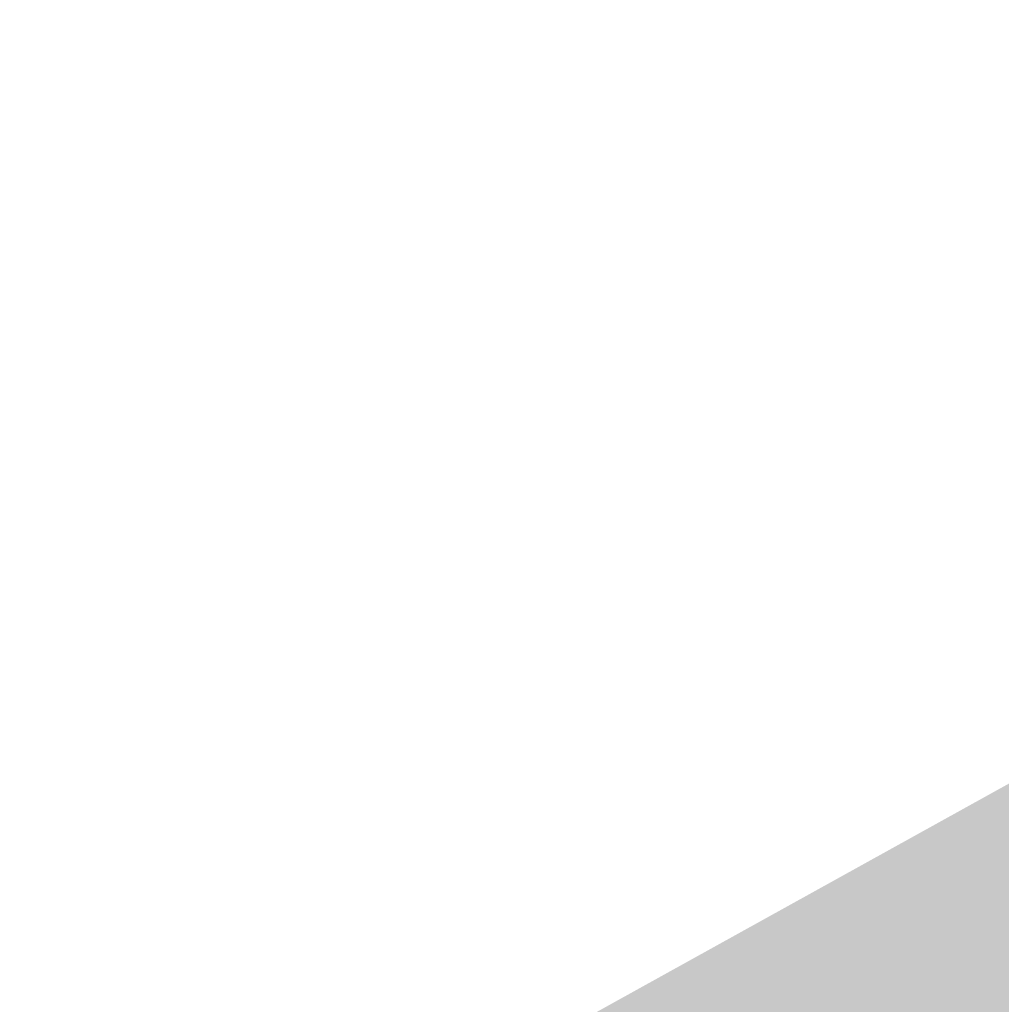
# Model space of a CAD drawing. Header units: metres. Extents: x 164696 to 183842, y 382615 to 387356.
# Tile 504 of 656: x 182658.35 to 182659.77, y 386623.26 to 386624.69. Entities that reach past the tile are written whole.
import ezdxf

# ---------------------------------------------------------------- set-up
doc = ezdxf.new("R2010")
doc.units = ezdxf.units.M
doc.layers.add('C3D-SURFACE_TINSURFACE', color=7, linetype='Continuous')

msp = doc.modelspace()

# ---------------------------------------------------------------- linework, layer by layer
at = {"layer": 'C3D-SURFACE_TINSURFACE', "color": 11, "linetype": 'Continuous', "lineweight": -3, "true_color": 0xff8585}
for points in [[(182661.7804, 386624.6863), (182658.3484, 386622.7848), (182660.0549, 386623.6641)], [(182659.324, 386622.9379), (182660.0549, 386623.6641), (182658.3484, 386622.7848)], [(182659.324, 386622.9379), (182659.3617, 386622.957), (182660.0549, 386623.6641)], [(182659.3617, 386622.957), (182659.3993, 386622.9761), (182660.0549, 386623.6641)], [(182659.3993, 386622.9761), (182659.437, 386622.9964), (182660.0549, 386623.6641)], [(182659.437, 386622.9964), (182659.4582, 386623.0067), (182660.0549, 386623.6641)], [(182659.5127, 386623.0346), (182660.0549, 386623.6641), (182659.4582, 386623.0067)], [(182659.5127, 386623.0346), (182659.5498, 386623.0548), (182660.0549, 386623.6641)], [(182659.5498, 386623.0548), (182659.5869, 386623.0762), (182660.0549, 386623.6641)], [(182659.6239, 386623.0964), (182660.0549, 386623.6641), (182659.5869, 386623.0762)], [(182660.0549, 386623.6641), (182659.6239, 386623.0964), (182659.6568, 386623.1144)], [(182659.6609, 386623.1166), (182660.0549, 386623.6641), (182659.6568, 386623.1144)], [(182659.698, 386623.138), (182660.0549, 386623.6641), (182659.6609, 386623.1166)], [(182659.698, 386623.138), (182659.7169, 386623.1499), (182660.0549, 386623.6641)], [(182659.7341, 386623.1604), (182660.0549, 386623.6641), (182659.7169, 386623.1499)], [(182659.7341, 386623.1604), (182659.7571, 386623.1727), (182660.0549, 386623.6641)], [(182659.771, 386623.1806), (182660.0549, 386623.6641), (182659.7571, 386623.1727)], [(182660.0549, 386623.6641), (182659.771, 386623.1806), (182659.7973, 386623.1955)]]:
    msp.add_solid(points, dxfattribs=at)

doc.saveas('drawing.dxf')
